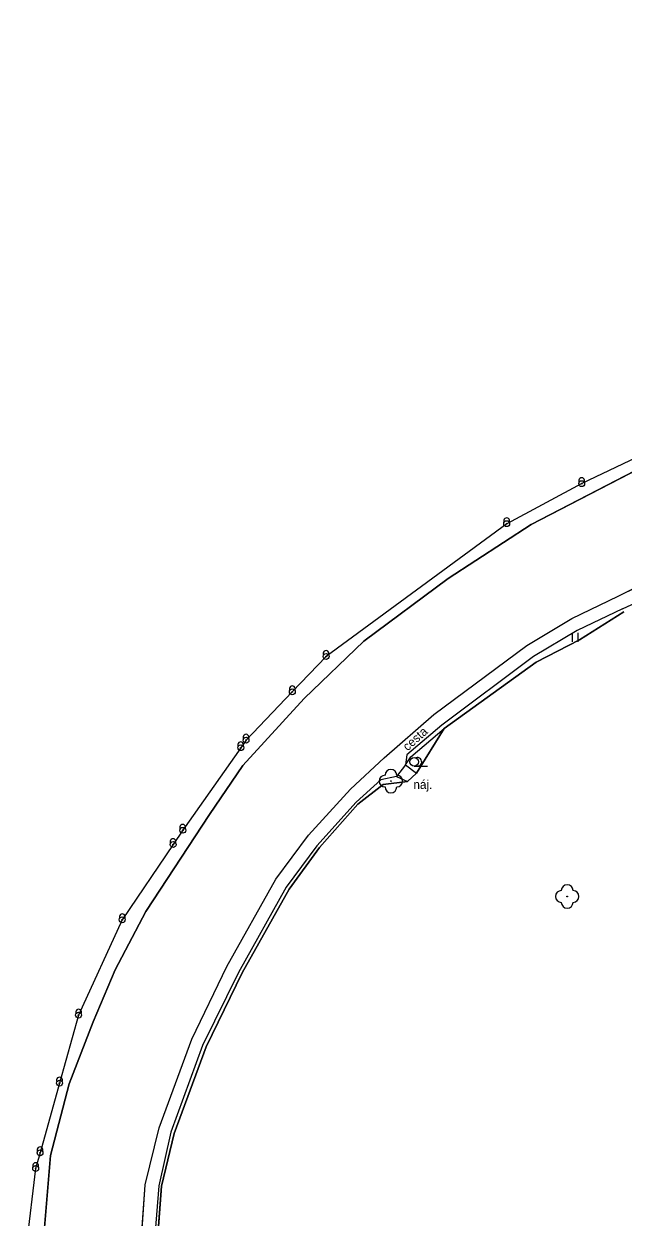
# Model space of a CAD drawing. Extents: x -495905 to -478420, y -1113297 to -1107716.
# Drawn here: x -480375.1 to -480170.7, y -1111403.4 to -1110996.5 of the extents above; entities that cross this region are included whole.
import ezdxf

# ---------------------------------------------------------------- set-up
doc = ezdxf.new("R2010")
doc.units = 0
for name, color, linetype in [('01_OBVOD PÚ', 7, 'Continuous'), ('ttp', 7, 'Continuous'), ('VODNÍ PLOCHY', 7, 'Continuous'), ('zamereni', 7, 'Continuous')]:
    doc.layers.add(name, color=color, linetype=linetype)

msp = doc.modelspace()

# ---------------------------------------------------------------- linework, layer by layer
at = {"layer": '01_OBVOD PÚ'}
for p, q in [((-480128.22, -1111126.28), (-480184.86, -1111153.27)), ((-480184.86, -1111153.27), (-480210.45, -1111166.92)), ((-480210.45, -1111166.92), (-480272.05, -1111212.18)), ((-480272.05, -1111212.18), (-480283.57, -1111224.24)), ((-480283.57, -1111224.24), (-480299.35, -1111240.74)), ((-480301.16, -1111243.31), (-480320.94, -1111271.46)), ((-480299.35, -1111240.74), (-480301.16, -1111243.31)), ((-480320.94, -1111271.46), (-480324.24, -1111276.33)), ((-480324.24, -1111276.33), (-480341.58, -1111301.96)), ((-480341.58, -1111301.96), (-480356.48, -1111334.47)), ((-480356.48, -1111334.47), (-480362.97, -1111357.67)), ((-480362.97, -1111357.67), (-480369.62, -1111381.44)), ((-480369.62, -1111381.44), (-480371.12, -1111386.8)), ((-480371.12, -1111386.8), (-480375.14, -1111419.43))]:
    msp.add_line(p, q, dxfattribs=at)
at = {"layer": 'ttp'}
msp.add_lwpolyline([(-480170.51, -1111196.96), (-480185.57, -1111206.52), (-480200.37, -1111214.16), (-480231.79, -1111236.75), (-480241.18, -1111252.01), (-480244.28, -1111254.82), (-480252.61, -1111255.82), (-480261.26, -1111262.57), (-480274.32, -1111277.35), (-480284.64, -1111291.52), (-480300.64, -1111320.12), (-480312.93, -1111345.35), (-480323.92, -1111374.85), (-480328.2, -1111392.78), (-480330.35, -1111422.04)], dxfattribs=at)
at = {"layer": 'VODNÍ PLOCHY'}
for points in [[(-479904.88, -1110996.49), (-479933.28, -1111024.99), (-479959.55, -1111046.15), (-479991.74, -1111065.76), (-480022.43, -1111078.87), (-480047.13, -1111089.69), (-480086.55, -1111110.76), (-480121.23, -1111125.44), (-480145.08, -1111138.04), (-480150.71, -1111140.58), (-480202.14, -1111167.25), (-480230.43, -1111185.61), (-480259.13, -1111207.02), (-480279.55, -1111226.52), (-480300.45, -1111249.42), (-480311.84, -1111266.06), (-480333.5, -1111299.11), (-480343.96, -1111319.02), (-480351.51, -1111336.75), (-480359.72, -1111357.93), (-480366.01, -1111382.39), (-480370.17, -1111431.34)], [(-480335.88, -1111422.55), (-480333.79, -1111392.3), (-480328.99, -1111372.95), (-480317.9, -1111342.67), (-480305.86, -1111317.95), (-480289.24, -1111288.1), (-480278.04, -1111273.12), (-480263.68, -1111257.45), (-480252.26, -1111246.71), (-480235.26, -1111232.01), (-480203.54, -1111208.4), (-480188.22, -1111199.25), (-480172.47, -1111191.61), (-480145.83, -1111178.6), (-480128.92, -1111171.04), (-480102.96, -1111157.35), (-480074.69, -1111140.5), (-480058.77, -1111132.3), (-480036.98, -1111120.65), (-480015.3, -1111111.06), (-479977.57, -1111094.61), (-479942.36, -1111070.87), (-479920.09, -1111053.05), (-479893.78, -1111027.14)]]:
    msp.add_lwpolyline(points, dxfattribs=at)
at = {"layer": 'zamereni'}
for p, q in [((-480202.14, -1111167.25), (-480150.71, -1111140.58)), ((-480230.43, -1111185.61), (-480202.14, -1111167.25)), ((-480172.47, -1111191.61), (-480145.83, -1111178.6)), ((-480170.94, -1111195.98), (-480135.66, -1111179.49)), ((-480259.13, -1111207.02), (-480230.43, -1111185.61)), ((-480188.22, -1111199.25), (-480172.47, -1111191.61)), ((-480203.54, -1111208.4), (-480188.22, -1111199.25)), ((-480170.94, -1111195.98), (-480186.39, -1111203.29)), ((-480185.57, -1111206.52), (-480170.51, -1111196.96)), ((-480186.39, -1111203.29), (-480201.31, -1111212.25)), ((-480279.55, -1111226.52), (-480259.13, -1111207.02)), ((-480200.37, -1111214.16), (-480185.57, -1111206.52)), ((-480188.12, -1111204.17), (-480188.12, -1111207.17)), ((-480186.08, -1111207.17), (-480186.08, -1111204.17)), ((-480235.26, -1111232.01), (-480203.54, -1111208.4)), ((-480201.31, -1111212.25), (-480232.61, -1111235.59)), ((-480231.79, -1111236.75), (-480200.37, -1111214.16)), ((-480300.45, -1111249.42), (-480279.55, -1111226.52)), ((-480252.26, -1111246.71), (-480235.26, -1111232.01)), ((-480232.61, -1111235.59), (-480244.53, -1111245.7)), ((-480243.13, -1111246.42), (-480231.79, -1111236.75)), ((-480241.18, -1111252.01), (-480231.79, -1111236.75)), ((-480263.68, -1111257.45), (-480252.26, -1111246.71)), ((-480244.53, -1111245.7), (-480245.01, -1111249.09)), ((-480245.01, -1111249.09), (-480243.13, -1111246.42)), ((-480311.84, -1111266.06), (-480300.45, -1111249.42)), ((-480245.01, -1111249.09), (-480247.98, -1111253.16)), ((-480245.01, -1111249.09), (-480241.18, -1111252.01)), ((-480244.28, -1111254.82), (-480241.18, -1111252.01)), ((-480241.97, -1111249.6), (-480237.44, -1111249.6)), ((-480253.41, -1111254.29), (-480261.82, -1111261.82)), ((-480261.26, -1111262.57), (-480252.61, -1111255.82)), ((-480247.98, -1111253.16), (-480253.41, -1111254.29)), ((-480252.61, -1111255.82), (-480244.28, -1111254.82)), ((-480249.95, -1111254.69), (-480249.95, -1111254.69)), ((-480247.98, -1111253.16), (-480244.28, -1111254.82)), ((-480278.04, -1111273.12), (-480263.68, -1111257.45)), ((-480261.82, -1111261.82), (-480275.19, -1111276.73)), ((-480274.32, -1111277.35), (-480261.26, -1111262.57)), ((-480333.5, -1111299.11), (-480311.84, -1111266.06)), ((-480289.24, -1111288.1), (-480278.04, -1111273.12)), ((-480275.19, -1111276.73), (-480285.62, -1111290.88)), ((-480284.64, -1111291.52), (-480274.32, -1111277.35)), ((-480305.86, -1111317.95), (-480289.24, -1111288.1)), ((-480285.62, -1111290.88), (-480301.87, -1111319.94)), ((-480300.64, -1111320.12), (-480284.64, -1111291.52)), ((-480189.81, -1111294.03), (-480189.81, -1111294.03)), ((-480343.96, -1111319.02), (-480333.5, -1111299.11)), ((-480317.9, -1111342.67), (-480305.86, -1111317.95)), ((-480351.51, -1111336.75), (-480343.96, -1111319.02)), ((-480301.87, -1111319.94), (-480314.16, -1111344.89)), ((-480312.93, -1111345.35), (-480300.64, -1111320.12)), ((-480359.72, -1111357.93), (-480351.51, -1111336.75)), ((-480328.99, -1111372.95), (-480317.9, -1111342.67)), ((-480314.16, -1111344.89), (-480324.96, -1111374.38)), ((-480323.92, -1111374.85), (-480312.93, -1111345.35)), ((-480366.01, -1111382.39), (-480359.72, -1111357.93)), ((-480333.79, -1111392.3), (-480328.99, -1111372.95)), ((-480324.96, -1111374.38), (-480329.15, -1111392.66)), ((-480328.2, -1111392.78), (-480323.92, -1111374.85)), ((-480370.17, -1111431.34), (-480366.01, -1111382.39)), ((-480335.88, -1111422.55), (-480333.79, -1111392.3)), ((-480329.15, -1111392.66), (-480331.52, -1111422.12)), ((-480330.35, -1111422.04), (-480328.2, -1111392.78))]:
    msp.add_line(p, q, dxfattribs=at)
for centre, radius in [((-480241.97, -1111248.13), 1.47), ((-480249.95, -1111254.69), 0.1), ((-480189.81, -1111294.03), 0.1)]:
    msp.add_circle(centre, radius, dxfattribs=at)
for centre, radius, start, end in [((-480240.9, -1111248.13), 1.47, 270, 111.324), ((-480251.95, -1111254.69), 2, 90, 270), ((-480249.95, -1111252.69), 2, 0, 180), ((-480247.95, -1111254.69), 2, 270, 90), ((-480249.95, -1111256.69), 2, 180, 0), ((-480191.81, -1111294.03), 2, 90, 270), ((-480189.81, -1111292.03), 2, 0, 180), ((-480187.81, -1111294.03), 2, 270, 90), ((-480189.81, -1111296.03), 2, 180, 0)]:
    msp.add_arc(centre, radius, start, end, dxfattribs=at)
for centre in [(-480184.86, -1111152.27), (-480210.45, -1111165.92), (-480272.05, -1111211.18), (-480283.57, -1111223.24), (-480299.35, -1111239.74), (-480301.16, -1111242.31), (-480320.94, -1111270.46), (-480324.24, -1111275.33), (-480341.58, -1111300.96), (-480356.48, -1111333.47), (-480362.97, -1111356.67), (-480369.62, -1111380.44), (-480371.12, -1111385.8)]:
    msp.add_ellipse(centre, major_axis=(0, -1), ratio=0.999955, start_param=1.047987, end_param=5.236518, dxfattribs=at)
for centre, major_axis in [((-480184.86, -1111153.27), (0, -1)), ((-480184.86, -1111153.27), (0, -0.133)), ((-480210.45, -1111166.92), (0, -1)), ((-480210.45, -1111166.92), (0, -0.133)), ((-480272.05, -1111212.18), (0, -1)), ((-480272.05, -1111212.18), (0, -0.133)), ((-480283.57, -1111224.24), (0, -1)), ((-480283.57, -1111224.24), (0, -0.133)), ((-480299.35, -1111240.74), (0, -1)), ((-480299.35, -1111240.74), (0, -0.133)), ((-480301.16, -1111243.31), (0, -1)), ((-480301.16, -1111243.31), (0, -0.133)), ((-480320.94, -1111271.46), (0, -1)), ((-480320.94, -1111271.46), (0, -0.133)), ((-480324.24, -1111276.33), (0, -1)), ((-480324.24, -1111276.33), (0, -0.133)), ((-480341.58, -1111301.96), (0, -1)), ((-480341.58, -1111301.96), (0, -0.133)), ((-480356.48, -1111334.47), (0, -1)), ((-480356.48, -1111334.47), (0, -0.133)), ((-480362.97, -1111357.67), (0, -1)), ((-480362.97, -1111357.67), (0, -0.133)), ((-480369.62, -1111381.44), (0, -1)), ((-480369.62, -1111381.44), (0, -0.133)), ((-480371.12, -1111386.8), (0, -1)), ((-480371.12, -1111386.8), (0, -0.133))]:
    msp.add_ellipse(centre, major_axis=major_axis, ratio=0.999955, dxfattribs=at)

# ---------------------------------------------------------------- texts
msp.add_text(' cesta', height=3, rotation=41.8491, dxfattribs=at).set_placement((-480245.1, -1111245.32))
msp.add_text('náj.', height=3, dxfattribs=at).set_placement((-480242.27, -1111257.35))

doc.saveas('drawing.dxf')
